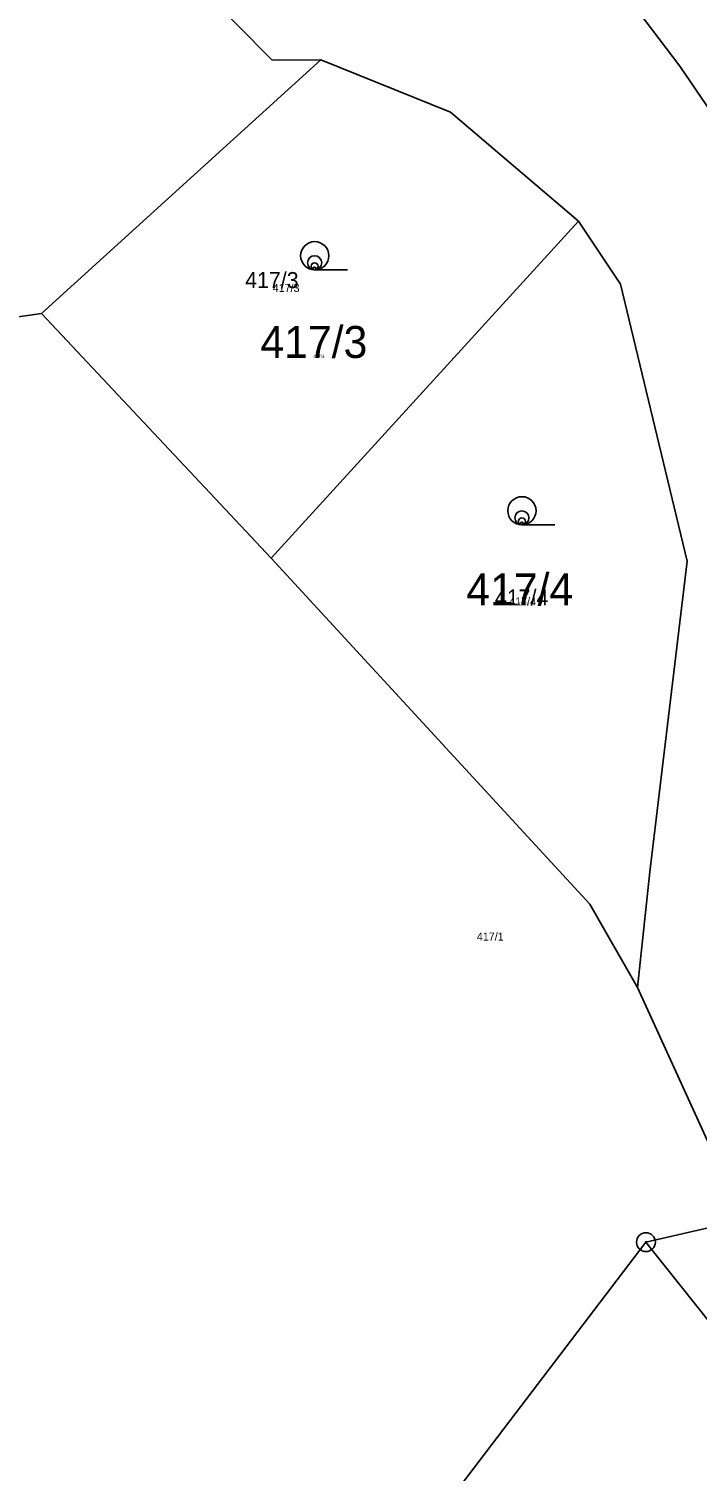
# Model space of a CAD drawing. Extents: x -744652 to -739090, y -980828 to -975855.
# Drawn here: x -742787.2 to -742751.7, y -978697.6 to -978620.9 of the extents above; entities that cross this region are included whole.
import ezdxf

# ---------------------------------------------------------------- set-up
doc = ezdxf.new("R2010")
doc.units = 0
for name, color, linetype in [('KAT_02_hranice parcel', 7, 'Continuous'), ('KAT_03_1000_čísla parcelní', 7, 'Continuous'), ('KAT_03_100_čísla parcelní', 7, 'Continuous'), ('KAT_03_250_čísla parcelní', 7, 'Continuous'), ('KAT_03_500_čísla parcelní', 7, 'Continuous'), ('KAT_05_1000_značky kultur', 7, 'Continuous'), ('KAT_05_100_značky kultur', 7, 'Continuous'), ('KAT_05_250_značky kultur', 7, 'Continuous'), ('KAT_05_500_značky kultur', 7, 'Continuous'), ('KAT_11_značky bodu BP', 7, 'Continuous')]:
    doc.layers.add(name, color=color, linetype=linetype)

msp = doc.modelspace()

# ---------------------------------------------------------------- linework, layer by layer
at = {"layer": 'KAT_02_hranice parcel'}
for p, q in [((-742786.53, -978636.07), (-742771.68, -978622.59)), ((-742774.32, -978649.06), (-742757.98, -978631.16)), ((-742799.24, -978637.84), (-742786.53, -978636.07)), ((-742774.32, -978649.06), (-742786.53, -978636.07)), ((-742754.39, -978685.4), (-742747.32, -978694.3))]:
    msp.add_line(p, q, dxfattribs=at)
for points in [[(-742771.68, -978622.59), (-742774.27, -978622.61), (-742793.09, -978603.62), (-742800.31, -978592.77), (-742799.65, -978591.08), (-742802.44, -978586.91), (-742805.09, -978585.62), (-742832.93, -978548.75), (-742875.96, -978495.73), (-742875.72, -978493.96), (-742876.21, -978494.33), (-742877.8, -978492.59), (-742877.23, -978491.96), (-742922.49, -978451.07), (-742930.46, -978446.01), (-742968.31, -978424.94), (-743001.01, -978402.7), (-743006.74, -978399.94), (-743010.2, -978401.12)], [(-742756.67, -978617.54), (-742752.58, -978622.93), (-742749.26, -978627.81), (-742746.13, -978634.52), (-742745.98, -978639.46)], [(-742757.98, -978631.16), (-742764.79, -978625.37), (-742771.68, -978622.59)], [(-742754.84, -978671.87), (-742754.19, -978665.73), (-742752.2, -978649.23), (-742755.75, -978634.51), (-742757.98, -978631.16)], [(-742754.84, -978671.87), (-742757.37, -978667.45), (-742774.32, -978649.06)], [(-742754.39, -978685.4), (-742749.22, -978684.22), (-742750.19, -978682.03), (-742754.84, -978671.87)], [(-742871.41, -978835.3), (-742796.55, -978740.7), (-742754.39, -978685.4)]]:
    msp.add_lwpolyline(points, dxfattribs=at)
at = {"layer": 'KAT_05_1000_značky kultur'}
for p, q in [((-742772.003, -978633.75), (-742770.253, -978633.75)), ((-742760.983, -978647.3), (-742759.233, -978647.3))]:
    msp.add_line(p, q, dxfattribs=at)
for centre in [(-742772.003, -978633), (-742760.983, -978646.55)]:
    msp.add_circle(centre, 0.75, dxfattribs=at)
at = {"layer": 'KAT_05_100_značky kultur'}
for p, q in [((-742772.009, -978633.75), (-742771.834, -978633.75)), ((-742760.989, -978647.3), (-742760.814, -978647.3))]:
    msp.add_line(p, q, dxfattribs=at)
for centre in [(-742772.009, -978633.675), (-742760.989, -978647.225)]:
    msp.add_circle(centre, 0.075, dxfattribs=at)
at = {"layer": 'KAT_05_250_značky kultur'}
for p, q in [((-742772.008, -978633.75), (-742771.571, -978633.75)), ((-742760.988, -978647.3), (-742760.551, -978647.3))]:
    msp.add_line(p, q, dxfattribs=at)
for centre in [(-742772.008, -978633.562), (-742760.988, -978647.112)]:
    msp.add_circle(centre, 0.187, dxfattribs=at)
at = {"layer": 'KAT_05_500_značky kultur'}
for p, q in [((-742772.007, -978633.75), (-742771.132, -978633.75)), ((-742760.986, -978647.3), (-742760.111, -978647.3))]:
    msp.add_line(p, q, dxfattribs=at)
for centre in [(-742772.006, -978633.375), (-742760.986, -978646.925)]:
    msp.add_circle(centre, 0.375, dxfattribs=at)
at = {"layer": 'KAT_11_značky bodu BP'}
for radius in [0.5, 0.0303]:
    msp.add_circle((-742754.39, -978685.4), radius, dxfattribs=at)

# ---------------------------------------------------------------- texts
at = {"layer": 'KAT_03_1000_čísla parcelní'}
for s, p in [('417/3', (-742774.893, -978638.43)), ('417/4', (-742763.943, -978651.58))]:
    msp.add_text(s, height=1.7, dxfattribs=at).set_placement(p)
at = {"layer": 'KAT_03_100_čísla parcelní'}
for s, p in [('417/3', (-742772.074, -978638.43)), ('417/4', (-742761.203, -978651.58))]:
    msp.add_text(s, height=0.17, dxfattribs=at).set_placement(p)
at = {"layer": 'KAT_03_250_čísla parcelní'}
for s, p in [('417/3', (-742774.233, -978634.924)), ('417/4', (-742761.659, -978651.58)), ('417/1', (-742763.379, -978669.379))]:
    msp.add_text(s, height=0.425, dxfattribs=at).set_placement(p)
at = {"layer": 'KAT_03_500_čísla parcelní'}
for s, p in [('417/3', (-742775.703, -978634.717)), ('417/4', (-742762.421, -978651.58))]:
    msp.add_text(s, height=0.85, dxfattribs=at).set_placement(p)

doc.saveas('drawing.dxf')
